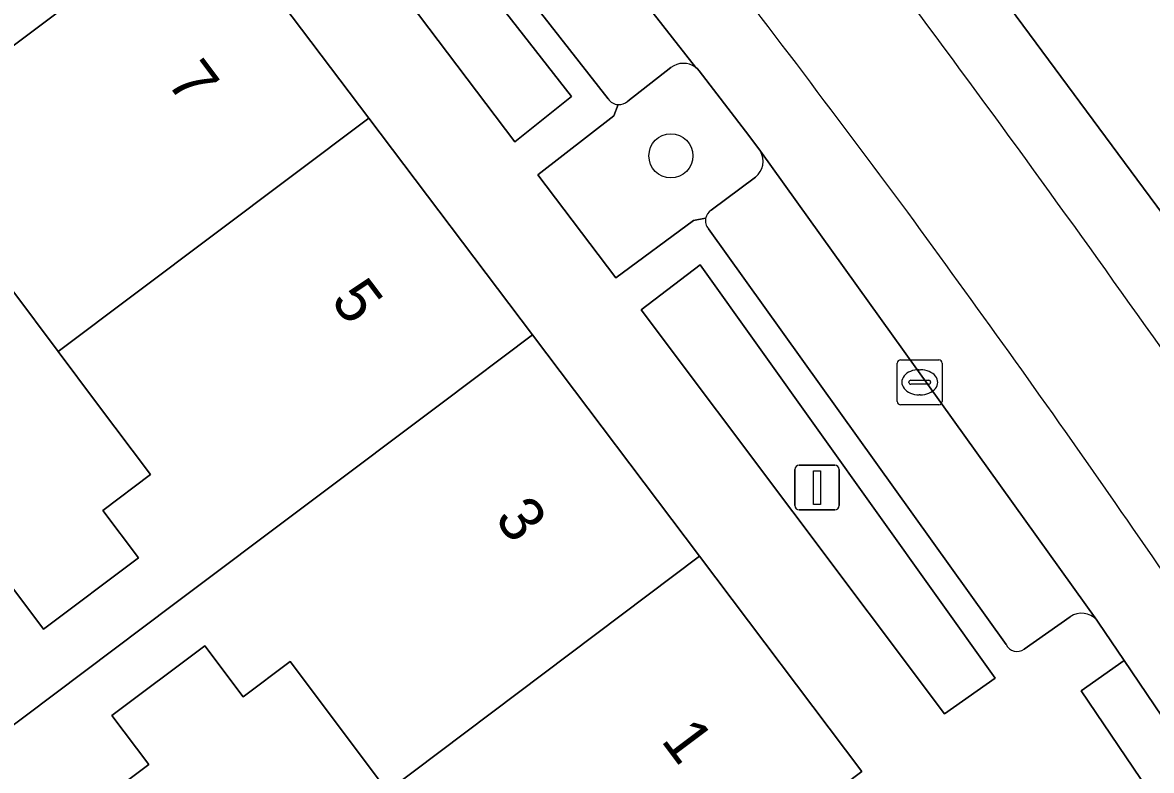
# Model space of a CAD drawing. Extents: x 159716 to 160783, y 383290 to 384031.
# Drawn here: x 160528.52 to 160553.66, y 383491.81 to 383508.47 of the extents above; entities that cross this region are included whole.
import ezdxf

# ---------------------------------------------------------------- set-up
doc = ezdxf.new("R2010")
doc.units = 0
for name, color, linetype in [('IMGEO_Boom', 7, 'Continuous'), ('IMGEO_Erf', 7, 'Continuous'), ('IMGEO_Groenvoorziening', 7, 'Continuous'), ('IMGEO_Kolk', 7, 'Continuous'), ('IMGEO_Lichtmast', 7, 'Continuous'), ('IMGEO_Pand', 7, 'Continuous'), ('IMGEO_Pand_nummerreeks', 7, 'Continuous'), ('IMGEO_Parkeervlak_open', 7, 'Continuous'), ('IMGEO_Rijbaan_lokaal_gesloten', 7, 'Continuous'), ('IMGEO_Rijbaan_lokaal_open', 7, 'Continuous'), ('IMGEO_Voetpad_open', 7, 'Continuous')]:
    doc.layers.add(name, color=color, linetype=linetype)

msp = doc.modelspace()

# ---------------------------------------------------------------- linework, layer by layer
at = {"layer": 'IMGEO_Boom'}
msp.add_circle((160542.961, 383505.501), 0.489, dxfattribs=at)
at = {"layer": 'IMGEO_Erf'}
for points in [[(160528.264, 383495.93), (160528.99, 383494.962), (160531.105, 383496.551), (160530.314, 383497.605), (160531.371, 383498.401), (160530.173, 383500), (160529.316, 383501.144), (160527.247, 383503.907)], [(160527.919, 383477.37), (160534.319, 383482.179), (160532.811, 383484.186), (160535.284, 383486.043), (160533.231, 383488.777), (160536.65, 383491.353), (160534.484, 383494.237), (160533.435, 383493.45), (160532.579, 383494.589), (160530.512, 383493.037), (160531.334, 383491.942), (160528.769, 383490.015), (160527.255, 383492.03)]]:
    msp.add_lwpolyline(points, dxfattribs=at)
at = {"layer": 'IMGEO_Groenvoorziening'}
for points in [[(160533.277, 383514.021), (160539.483, 383505.815), (160540.75, 383506.82), (160534.419, 383514.92)], [(160542.299, 383502.07), (160549.057, 383493.073), (160550.18, 383493.866), (160543.612, 383503.076)]]:
    msp.add_lwpolyline(points, close=True, dxfattribs=at)
for points in [[(160542.961, 383507.468), (160542.001, 383506.718)], [(160544.622, 383506.053), (160543.595, 383507.392), (160543.553, 383507.435), (160543.509, 383507.473)], [(160541.786, 383506.641), (160541.691, 383506.394), (160539.999, 383505.081), (160541.734, 383502.785), (160543.463, 383504.064), (160543.734, 383504.109)], [(160544.956, 383505.607), (160544.923, 383505.657), (160544.622, 383506.053)], [(160543.862, 383504.289), (160544.849, 383505.025)]]:
    msp.add_lwpolyline(points, dxfattribs=at)
for centre, radius, start, end in [((160543.238, 383507.094), 0.466, 54.4656, 126.58), ((160541.806, 383506.923), 0.283, 265.918, 313.4909), ((160544.558, 383505.379), 0.458, 309.3657, 29.7995), ((160543.999, 383504.056), 0.27, 120.4599, 168.706)]:
    msp.add_arc(centre, radius, start, end, dxfattribs=at)
at = {"layer": 'IMGEO_Kolk'}
for p, q in [((160548.004, 383500.032), (160548.004, 383500.884)), ((160548.079, 383500.958), (160548.931, 383500.958)), ((160548.492, 383500.738), (160548.517, 383500.738)), ((160549.005, 383500.884), (160549.005, 383500.032)), ((160548.263, 383500.452), (160548.263, 383500.464)), ((160548.306, 383500.501), (160548.704, 383500.501)), ((160548.747, 383500.464), (160548.747, 383500.452)), ((160548.701, 383500.415), (160548.303, 383500.415)), ((160548.931, 383499.958), (160548.079, 383499.958)), ((160548.515, 383500.178), (160548.49, 383500.178))]:
    msp.add_line(p, q, dxfattribs=at)
for points in [[(160548.004, 383500.032), (160548.004, 383500.884)], [(160548.079, 383500.958), (160548.931, 383500.958)], [(160549.005, 383500.884), (160549.005, 383500.032)], [(160548.931, 383499.958), (160548.079, 383499.958)]]:
    msp.add_lwpolyline(points, dxfattribs=at)
for centre, radius, start, end in [((160548.081, 383500.882), 0.0765, 91.552, 178.448), ((160548.081, 383500.882), 0.0765, 91.552, 178.448), ((160548.929, 383500.882), 0.0765, 1.552, 88.448), ((160548.929, 383500.882), 0.0765, 1.552, 88.448), ((160548.303, 383500.461), 0.0403, 85.8775, 175.7526), ((160548.708, 383500.463), 0.0386, 1.7309, 96.639), ((160548.3, 383500.451), 0.0366, 178.938, 274.7102), ((160548.704, 383500.458), 0.043, 264.8664, 352.4533), ((160548.081, 383500.034), 0.0765, 181.552, 268.448), ((160548.081, 383500.034), 0.0765, 181.552, 268.448), ((160548.929, 383500.034), 0.0765, 271.552, 358.448), ((160548.929, 383500.034), 0.0765, 271.552, 358.448)]:
    msp.add_arc(centre, radius, start, end, dxfattribs=at)
for centre, major_axis, ratio, start_param, end_param in [((160548.491, 383500.458), (-0.387, 0.002), 0.722429, 4.712389, 7.853982), ((160548.516, 383500.458), (-0.39, 0.002), 0.717154, 1.570796, 4.712389)]:
    msp.add_ellipse(centre, major_axis=major_axis, ratio=ratio, start_param=start_param, end_param=end_param, dxfattribs=at)
at = {"layer": 'IMGEO_Lichtmast'}
for p, q in [((160545.72, 383497.713), (160545.72, 383498.513)), ((160545.72, 383498.513), (160545.72, 383497.713)), ((160545.82, 383498.613), (160546.61, 383498.613)), ((160546.61, 383498.613), (160545.82, 383498.613)), ((160546.71, 383498.513), (160546.71, 383497.713)), ((160546.71, 383497.713), (160546.71, 383498.513)), ((160546.61, 383497.613), (160545.82, 383497.613)), ((160545.82, 383497.613), (160546.61, 383497.613))]:
    msp.add_line(p, q, dxfattribs=at)
msp.add_lwpolyline([(160546.14, 383498.488), (160546.29, 383498.488), (160546.29, 383497.738), (160546.14, 383497.738), (160546.14, 383498.488)], dxfattribs=at)
for centre, start, end in [((160545.82, 383498.513), 90, 180), ((160545.82, 383498.513), 90, 180), ((160546.61, 383498.513), 0, 90), ((160546.61, 383498.513), 360, 90), ((160545.82, 383497.713), 180, 270), ((160545.82, 383497.713), 180, 270), ((160546.61, 383497.713), 270, 0), ((160546.61, 383497.713), 270, 0)]:
    msp.add_arc(centre, 0.1, start, end, dxfattribs=at)
at = {"layer": 'IMGEO_Pand'}
for points in [[(160532.589, 383511.169), (160528.836, 383516.141), (160521.892, 383510.886), (160524.267, 383507.998), (160523.38, 383507.332), (160524.107, 383506.365), (160521.989, 383504.774), (160521.263, 383505.742), (160518.745, 383503.851), (160520.224, 383501.882)], [(160536.235, 383506.34), (160532.589, 383511.169), (160520.224, 383501.882), (160521.638, 383500), (160521.768, 383499.827), (160521.998, 383500), (160524.333, 383501.754), (160523.511, 383502.849), (160525.312, 383504.201), (160526.151, 383503.084), (160527.247, 383503.907), (160529.316, 383501.144)], [(160537.868, 383500), (160539.88, 383501.511), (160536.235, 383506.34), (160529.316, 383501.144), (160530.173, 383500), (160531.371, 383498.401), (160530.314, 383497.605), (160531.105, 383496.551), (160528.99, 383494.962), (160528.264, 383495.93), (160525.746, 383494.039), (160527.255, 383492.03), (160531.888, 383495.509)], [(160543.596, 383496.588), (160539.88, 383501.511), (160537.868, 383500), (160531.888, 383495.509), (160527.255, 383492.03), (160528.769, 383490.015), (160531.334, 383491.942), (160530.512, 383493.037), (160532.579, 383494.589), (160533.435, 383493.45), (160534.484, 383494.237), (160536.65, 383491.353)], [(160543.624, 383489.08), (160547.217, 383491.79), (160543.596, 383496.588), (160536.65, 383491.353), (160533.231, 383488.777), (160535.284, 383486.043), (160532.811, 383484.186), (160534.319, 383482.179), (160540.781, 383486.936)]]:
    msp.add_lwpolyline(points, close=True, dxfattribs=at)
at = {"layer": 'IMGEO_Parkeervlak_open'}
for points in [[(160543.509, 383507.473), (160535.673, 383517.485)], [(160534.544, 383515.738), (160541.568, 383506.768)], [(160542.001, 383506.718), (160542.961, 383507.468)], [(160552.445, 383495.159), (160544.956, 383505.607)], [(160544.849, 383505.025), (160543.862, 383504.289)], [(160543.8, 383503.877), (160550.428, 383494.616)], [(160550.828, 383494.516), (160551.856, 383495.232)]]:
    msp.add_lwpolyline(points, dxfattribs=at)
for centre, radius, start, end in [((160543.238, 383507.094), 0.466, 54.4656, 126.58), ((160541.805, 383506.924), 0.284, 213.3791, 266.1734), ((160541.806, 383506.923), 0.283, 265.918, 313.4909), ((160544.558, 383505.379), 0.458, 309.3657, 29.7995), ((160543.999, 383504.056), 0.27, 120.4599, 168.706), ((160543.993, 383504.057), 0.264, 168.7308, 223.0295), ((160552.111, 383494.874), 0.44, 40.4719, 125.3978), ((160550.67, 383494.733), 0.269, 205.8939, 306.0337)]:
    msp.add_arc(centre, radius, start, end, dxfattribs=at)
at = {"layer": 'IMGEO_Rijbaan_lokaal_gesloten'}
for points in [[(160558.986, 383497.055), (160556.128, 383501.1), (160555.982, 383501.307), (160555.82, 383501.543), (160554.904, 383502.868), (160546.841, 383513.764), (160545.265, 383515.781), (160544.286, 383517.022), (160540.32, 383521.963), (160539.338, 383523.165), (160536.623, 383526.415), (160535.801, 383527.329), (160521.52, 383543.759)], [(160534.861, 383521.268), (160533.492, 383520.126), (160533.701, 383519.875), (160535.625, 383517.558), (160535.655, 383517.517), (160535.673, 383517.485), (160543.509, 383507.473), (160543.553, 383507.435), (160543.595, 383507.392), (160544.622, 383506.053), (160544.923, 383505.657), (160544.956, 383505.607), (160552.445, 383495.159), (160552.479, 383495.114), (160553.058, 383494.259), (160556.118, 383489.74), (160556.398, 383489.31), (160558.502, 383486.084), (160558.539, 383486.017), (160562.192, 383480.32), (160562.224, 383480.277), (160564.476, 383476.686), (160566.196, 383473.943), (160566.215, 383473.908)]]:
    msp.add_lwpolyline(points, dxfattribs=at)
for centre, radius, start, end in [((160177.503, 383228.961), 461.762, 36.59537, 38.64783), ((160234.4, 383275.322), 391.279, 33.83099, 36.6946), ((160294.721, 383318.184), 314.465, 33.4681, 36.2759)]:
    msp.add_arc(centre, radius, start, end, dxfattribs=at)
at = {"layer": 'IMGEO_Rijbaan_lokaal_open'}
for centre, radius, start, end in [((160177.503, 383228.961), 461.762, 36.59537, 38.64783), ((160234.4, 383275.322), 391.279, 33.83099, 36.6946), ((160294.721, 383318.184), 314.465, 33.4681, 36.2759)]:
    msp.add_arc(centre, radius, start, end, dxfattribs=at)
at = {"layer": 'IMGEO_Voetpad_open'}
for points in [[(160482.245, 383588.832), (160482.526, 383588.525), (160483.151, 383587.858), (160493.318, 383576.241), (160507.09, 383560.37), (160517.403, 383548.451), (160520.715, 383544.684), (160521.52, 383543.759), (160535.801, 383527.329), (160536.623, 383526.415), (160539.338, 383523.165), (160540.32, 383521.963), (160544.286, 383517.022), (160545.265, 383515.781), (160546.841, 383513.764), (160554.904, 383502.868), (160555.82, 383501.543), (160555.982, 383501.307), (160556.128, 383501.1), (160557.173, 383501.863)], [(160534.473, 383515.95), (160534.205, 383515.906), (160532.794, 383514.735), (160530.673, 383517.466), (160528.836, 383516.141), (160532.589, 383511.169), (160536.235, 383506.34), (160539.88, 383501.511), (160543.596, 383496.588), (160547.217, 383491.79), (160543.624, 383489.08), (160545.192, 383486.582), (160546.496, 383484.568), (160546.706, 383484.142), (160545.754, 383483.551), (160546.572, 383482.234), (160547.447, 383482.778), (160547.633, 383482.894), (160548.796, 383481.026), (160547.727, 383480.361), (160552.275, 383473.051)], [(160541.568, 383506.768), (160534.544, 383515.738)], [(160543.734, 383504.109), (160543.463, 383504.064), (160541.734, 383502.785), (160539.999, 383505.081), (160541.691, 383506.394), (160541.786, 383506.641)], [(160550.428, 383494.616), (160543.8, 383503.877)], [(160551.856, 383495.232), (160550.828, 383494.516)], [(160557.157, 383484.588), (160556.876, 383484.568), (160554.641, 383483.175), (160552.377, 383486.801), (160555.408, 383488.692), (160552.099, 383493.589), (160553.058, 383494.259), (160552.479, 383495.114), (160552.445, 383495.159)]]:
    msp.add_lwpolyline(points, dxfattribs=at)
for points in [[(160533.277, 383514.021), (160534.419, 383514.92), (160540.75, 383506.82), (160539.483, 383505.815)], [(160549.057, 383493.073), (160542.299, 383502.07), (160543.612, 383503.076), (160550.18, 383493.866)], [(160553.058, 383494.259), (160552.099, 383493.589), (160555.408, 383488.692), (160556.398, 383489.31), (160556.118, 383489.74)]]:
    msp.add_lwpolyline(points, close=True, dxfattribs=at)
for centre, radius, start, end in [((160541.805, 383506.924), 0.284, 213.3791, 266.1734), ((160543.993, 383504.057), 0.264, 168.7308, 223.0295), ((160552.111, 383494.874), 0.44, 40.4719, 125.3978), ((160550.67, 383494.733), 0.269, 205.8939, 306.0337)]:
    msp.add_arc(centre, radius, start, end, dxfattribs=at)

# ---------------------------------------------------------------- texts
at = {"layer": 'IMGEO_Pand_nummerreeks'}
for s, p in [('7', (160531.71, 383507.144)), ('5', (160535.367, 383502.274)), ('3', (160539.016, 383497.416)), ('1', (160542.723, 383492.48))]:
    msp.add_text(s, height=1, rotation=306.9097, dxfattribs=at).set_placement(p)

doc.saveas('drawing.dxf')
